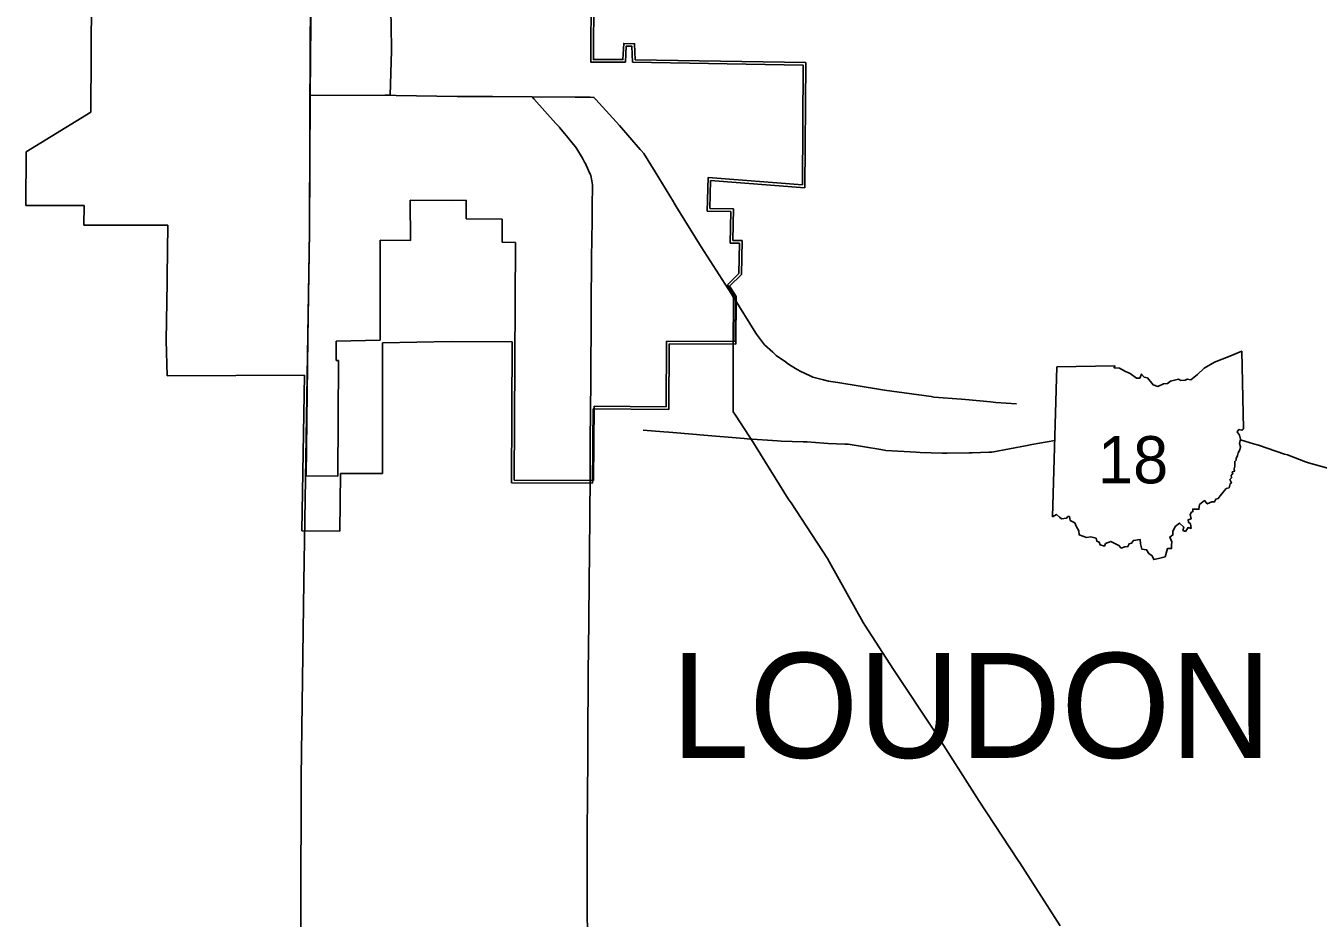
# Model space of a CAD drawing. Extents: x -232 to 448, y 619 to 1059.
# Drawn here: x 200.11 to 225.38, y 726.2 to 743.64 of the extents above; entities that cross this region are included whole.
import ezdxf

# ---------------------------------------------------------------- set-up
doc = ezdxf.new("R2010")
doc.units = 0
doc.layers.add('Default', color=7, linetype='Continuous')

msp = doc.modelspace()

# ---------------------------------------------------------------- linework, layer by layer
at = {"layer": 'Default'}
for p, q in [((201.401, 744.541), (201.381, 741.955)), ((215.309, 742.878), (211.975, 742.932)), ((215.36, 742.928), (212.024, 742.982)), ((215.295, 740.535), (215.309, 742.878)), ((215.346, 740.48), (215.36, 742.928)), ((201.381, 741.955), (200.12, 741.179)), ((200.12, 741.179), (200.113, 740.133)), ((213.437, 740.023), (213.451, 740.679)), ((213.451, 740.679), (215.295, 740.535)), ((213.489, 740.074), (213.501, 740.624)), ((213.501, 740.624), (215.346, 740.48)), ((200.113, 740.133), (201.256, 740.131)), ((201.256, 740.131), (201.25, 739.748)), ((207.634, 739.451), (207.63, 740.237)), ((208.721, 740.24), (208.719, 739.871)), ((213.95, 740.065), (213.489, 740.074)), ((213.938, 739.449), (213.95, 740.065)), ((208.719, 739.871), (209.429, 739.868)), ((209.429, 739.868), (209.427, 739.413)), ((213.897, 740.015), (213.437, 740.023)), ((213.886, 739.399), (213.897, 740.015)), ((201.25, 739.748), (202.887, 739.748)), ((205.66, 739.616), (205.627, 737.535)), ((207.044, 737.498), (207.044, 739.455)), ((207.044, 739.455), (207.634, 739.451)), ((209.427, 739.413), (209.684, 739.412)), ((209.684, 739.412), (209.66, 734.763)), ((214.065, 739.396), (213.886, 739.399)), ((214.118, 739.446), (213.938, 739.449)), ((214.054, 738.806), (214.065, 739.396)), ((214.105, 738.784), (214.118, 739.446)), ((213.831, 738.584), (214.054, 738.806)), ((213.985, 738.344), (213.831, 738.584)), ((213.874, 738.554), (214.105, 738.784)), ((213.98, 737.475), (213.985, 738.344)), ((206.178, 737.102), (206.183, 737.48)), ((206.183, 737.48), (207.044, 737.498)), ((209.622, 737.465), (209.608, 734.712)), ((212.633, 736.2), (212.64, 737.482)), ((212.64, 737.482), (213.98, 737.475)), ((212.684, 736.148), (212.691, 737.43)), ((212.691, 737.43), (213.995, 737.424)), ((206.229, 737.102), (206.178, 737.102)), ((206.211, 734.844), (206.229, 737.102)), ((202.875, 736.803), (205.562, 736.813)), ((220.189, 734.048), (220.271, 736.977)), ((220.189, 734.048), (220.271, 736.977)), ((211.206, 736.156), (212.684, 736.148)), ((211.215, 734.756), (211.223, 736.207)), ((211.223, 736.207), (212.633, 736.2)), ((205.596, 734.849), (206.211, 734.844)), ((206.254, 733.767), (206.263, 734.895)), ((209.66, 734.763), (211.215, 734.756)), ((209.608, 734.712), (211.195, 734.704)), ((205.511, 733.773), (206.254, 733.767))]:
    msp.add_line(p, q, dxfattribs=at)
for points in [[(205.466, 715.722), (205.495, 728.959), (205.546, 732.775), (205.66, 739.616), (205.674, 743.483), (205.775, 748.382)], [(211.975, 742.932), (211.964, 743.245), (211.851, 743.248), (211.836, 742.935), (211.16, 742.934), (211.166, 744.351), (212.585, 744.967), (212.586, 745.62), (213.946, 745.632)], [(205.693, 744.415), (205.67, 742.281), (205.66, 739.616)], [(212.024, 742.982), (212.014, 743.295), (211.802, 743.301), (211.787, 742.986), (211.211, 742.985), (211.217, 744.26)], [(207.239, 742.288), (207.264, 743.154), (207.265, 743.22), (207.251, 743.978), (207.249, 744.071)], [(205.67, 742.281), (207.132, 742.287), (207.132, 742.287), (207.239, 742.288)], [(209.234, 742.261), (208.602, 742.265), (208.547, 742.265), (207.356, 742.286), (207.239, 742.288)], [(210.011, 742.257), (209.234, 742.261)], [(210.011, 742.257), (210.853, 742.25)], [(210.686, 741.493), (210.548, 741.657), (210.544, 741.662), (210.477, 741.737), (210.047, 742.216), (210.011, 742.257)], [(210.853, 742.25), (211.148, 742.248), (211.221, 742.247), (211.256, 742.208)], [(211.256, 742.208), (211.658, 741.766), (211.72, 741.698), (212.127, 741.225)], [(211.187, 740.134), (211.193, 740.509), (211.194, 740.537), (211.178, 740.615), (211.157, 740.72), (211.154, 740.734), (211.115, 740.818), (211.048, 740.964), (211.045, 740.969), (210.994, 741.057), (210.886, 741.242), (210.862, 741.282), (210.823, 741.328), (210.686, 741.493)], [(212.127, 741.225), (212.144, 741.205), (212.195, 741.146), (212.416, 740.788)], [(212.416, 740.788), (212.775, 740.205)], [(207.63, 740.237), (208.426, 740.233), (208.721, 740.24)], [(211.145, 734.774), (211.148, 735.417), (211.148, 735.436), (211.149, 735.524), (211.159, 736.704), (211.159, 736.727), (211.16, 736.811), (211.164, 737.936), (211.164, 737.974), (211.164, 738.043), (211.175, 739.223), (211.175, 739.253), (211.176, 739.33), (211.184, 739.973), (211.184, 739.996), (211.186, 740.08), (211.187, 740.134)], [(212.775, 740.205), (212.792, 740.178), (212.83, 740.116), (213.284, 739.378), (213.317, 739.324), (213.903, 738.413), (213.903, 738.413), (213.952, 738.337), (213.981, 738.29)], [(202.887, 739.748), (202.878, 738.743), (202.877, 738.664), (202.877, 738.634), (202.857, 737.495), (202.875, 736.803)], [(214.003, 738.352), (213.969, 738.406), (213.969, 738.406), (213.874, 738.554)], [(213.944, 737.431), (213.951, 738.273), (213.951, 738.273), (213.952, 738.337)], [(213.981, 738.29), (214.351, 737.692), (214.398, 737.617), (214.497, 737.488), (214.556, 737.411), (214.715, 737.265), (214.786, 737.2), (214.964, 737.075), (215.024, 737.033), (215.163, 736.948), (215.252, 736.893), (215.448, 736.8), (215.499, 736.776), (215.709, 736.724), (215.805, 736.7), (215.99, 736.67)], [(213.995, 737.424), (214.003, 738.352)], [(205.627, 737.535), (205.596, 734.849)], [(206.263, 734.895), (207.084, 734.895), (207.084, 737.448)], [(207.084, 737.448), (208.426, 737.476)], [(208.426, 737.476), (209.622, 737.465)], [(220.338, 726.054), (219.544, 727.282), (219.512, 727.331), (218.741, 728.51), (218.706, 728.563), (217.92, 729.797), (217.868, 729.878), (217.118, 731.006), (217.079, 731.065), (216.516, 731.927), (216.516, 731.927), (216.483, 731.978), (215.823, 733.161), (215.785, 733.229), (215.075, 734.318), (215.021, 734.4), (214.39, 735.411), (214.34, 735.491), (213.985, 736.036), (213.942, 736.102), (213.942, 737.297), (213.944, 737.431)], [(220.271, 736.977), (221.407, 736.996), (221.389, 736.961), (221.497, 736.953), (221.61, 736.891), (221.707, 736.851), (221.825, 736.758), (221.895, 736.759), (221.925, 736.836), (221.979, 736.777), (222.043, 736.766), (222.154, 736.626), (222.245, 736.596), (222.355, 736.644), (222.437, 736.652), (222.496, 736.699), (222.652, 736.74), (222.696, 736.715), (222.778, 736.72), (222.82, 736.738), (222.892, 736.722), (223.019, 736.829), (223.149, 736.954), (223.35, 737.073), (223.65, 737.185), (223.887, 737.285), (223.921, 735.765)], [(220.271, 736.977), (221.407, 736.996), (221.389, 736.961), (221.497, 736.953), (221.61, 736.891), (221.707, 736.851), (221.825, 736.758), (221.895, 736.759), (221.925, 736.836), (221.979, 736.777), (222.043, 736.766), (222.154, 736.626), (222.245, 736.596), (222.355, 736.644), (222.437, 736.652), (222.496, 736.699), (222.652, 736.74), (222.696, 736.715), (222.778, 736.72), (222.82, 736.738), (222.892, 736.722), (223.019, 736.829), (223.149, 736.954), (223.35, 737.073), (223.65, 737.185), (223.887, 737.285), (223.921, 735.765)], [(205.562, 736.813), (205.511, 733.773)], [(215.99, 736.67), (216.821, 736.535), (216.898, 736.523), (217.811, 736.397), (217.866, 736.389), (218.406, 736.344), (218.487, 736.338), (218.972, 736.294), (219.077, 736.284), (219.482, 736.256)], [(211.195, 734.704), (211.2, 735.417), (211.2, 735.436), (211.201, 735.524), (211.206, 736.156)], [(223.921, 735.765), (223.886, 735.744), (223.832, 735.754), (223.795, 735.711), (223.84, 735.64), (223.862, 735.565), (223.843, 735.482), (223.861, 735.414), (223.849, 735.357), (223.814, 735.3), (223.803, 735.246), (223.774, 735.189), (223.776, 735.157), (223.748, 735.131), (223.753, 735.036), (223.739, 734.984), (223.744, 734.938), (223.699, 734.926), (223.709, 734.889), (223.681, 734.86), (223.687, 734.81), (223.654, 734.778), (223.686, 734.714), (223.661, 734.694), (223.64, 734.616), (223.582, 734.601), (223.466, 734.459), (223.426, 734.405), (223.38, 734.392), (223.354, 734.337), (223.298, 734.337), (223.213, 734.298), (223.158, 734.364), (223.061, 734.285), (223.05, 734.194), (222.927, 734.197), (222.932, 734.15), (222.905, 734.137), (222.88, 734.091), (222.895, 734.009), (222.837, 733.988), (222.844, 733.94), (222.881, 733.911), (222.897, 733.819), (222.836, 733.838), (222.786, 733.761), (222.735, 733.779), (222.752, 733.844), (222.666, 733.923), (222.584, 733.86), (222.541, 733.76), (222.54, 733.692), (222.479, 733.651), (222.518, 733.556), (222.511, 733.491), (222.513, 733.428), (222.436, 733.43), (222.39, 733.262)], [(223.921, 735.765), (223.886, 735.744), (223.832, 735.754), (223.795, 735.711), (223.84, 735.64), (223.862, 735.565), (223.843, 735.482), (223.861, 735.414), (223.849, 735.357), (223.814, 735.3), (223.803, 735.246), (223.774, 735.189), (223.776, 735.157), (223.748, 735.131), (223.753, 735.036), (223.739, 734.984), (223.744, 734.938), (223.699, 734.926), (223.709, 734.889), (223.681, 734.86), (223.687, 734.81), (223.654, 734.778), (223.686, 734.714), (223.661, 734.694), (223.64, 734.616), (223.582, 734.601), (223.466, 734.459), (223.426, 734.405), (223.38, 734.392), (223.354, 734.337), (223.298, 734.337), (223.213, 734.298), (223.158, 734.364), (223.061, 734.285), (223.05, 734.194), (222.927, 734.197), (222.932, 734.15), (222.905, 734.137), (222.88, 734.091), (222.895, 734.009), (222.837, 733.988), (222.844, 733.94), (222.881, 733.911), (222.897, 733.819), (222.836, 733.838), (222.786, 733.761), (222.735, 733.779), (222.752, 733.844), (222.666, 733.923), (222.584, 733.86), (222.541, 733.76), (222.54, 733.692), (222.479, 733.651), (222.518, 733.556), (222.511, 733.491), (222.513, 733.428), (222.436, 733.43), (222.39, 733.262)], [(212.18, 735.739), (212.586, 735.711), (212.687, 735.704), (213.227, 735.658), (213.292, 735.652), (214.155, 735.577), (214.216, 735.572), (214.811, 735.532), (214.88, 735.527), (215.313, 735.515), (215.39, 735.512), (215.714, 735.488), (215.801, 735.482), (216.125, 735.468), (216.125, 735.468), (216.189, 735.465), (216.831, 735.361), (216.927, 735.346), (217.521, 735.309), (217.596, 735.305), (218.03, 735.293), (218.125, 735.29), (218.558, 735.299), (218.614, 735.301), (218.939, 735.311), (219, 735.313), (219.692, 735.444), (219.783, 735.461), (220.23, 735.537)], [(223.859, 735.552), (224.119, 735.474), (224.211, 735.447), (224.725, 735.275), (224.778, 735.257), (225.133, 735.125), (225.191, 735.103), (225.662, 734.975)], [(211.089, 724.647), (211.093, 725.571), (211.093, 725.605), (211.093, 725.679), (211.087, 726.549), (211.087, 726.6), (211.087, 726.658), (211.091, 728.18), (211.091, 728.184), (211.092, 728.289), (211.101, 729.648), (211.101, 729.653), (211.102, 729.756), (211.107, 730.898), (211.107, 730.937), (211.108, 731.006), (211.119, 731.985), (211.12, 732.041), (211.12, 732.094), (211.14, 734.024), (211.14, 734.024), (211.141, 734.131), (211.145, 734.774)], [(222.39, 733.262), (222.257, 733.23), (222.165, 733.211), (222.133, 733.287), (222.067, 733.328), (222.024, 733.404), (221.93, 733.415), (221.907, 733.521), (221.897, 733.606), (221.768, 733.585), (221.732, 733.533), (221.686, 733.519), (221.66, 733.466), (221.597, 733.461), (221.53, 733.437), (221.486, 733.488), (221.376, 733.54), (221.327, 733.567), (221.224, 733.525), (221.202, 733.476), (221.119, 733.498), (221.1, 733.553), (221.05, 733.569), (221.039, 733.628), (220.933, 733.659), (220.852, 733.646), (220.708, 733.693), (220.7, 733.77), (220.651, 733.864), (220.625, 733.929), (220.534, 733.978), (220.516, 734.055), (220.487, 734.053), (220.461, 734.022), (220.36, 734.007), (220.32, 734.039), (220.263, 734.093), (220.189, 734.048)], [(222.39, 733.262), (222.257, 733.23), (222.165, 733.211), (222.133, 733.287), (222.067, 733.328), (222.024, 733.404), (221.93, 733.415), (221.907, 733.521), (221.897, 733.606), (221.768, 733.585), (221.732, 733.533), (221.686, 733.519), (221.66, 733.466), (221.597, 733.461), (221.53, 733.437), (221.486, 733.488), (221.376, 733.54), (221.327, 733.567), (221.224, 733.525), (221.202, 733.476), (221.119, 733.498), (221.1, 733.553), (221.05, 733.569), (221.039, 733.628), (220.933, 733.659), (220.852, 733.646), (220.708, 733.693), (220.7, 733.77), (220.651, 733.864), (220.625, 733.929), (220.534, 733.978), (220.516, 734.055), (220.487, 734.053), (220.461, 734.022), (220.36, 734.007), (220.32, 734.039), (220.263, 734.093), (220.189, 734.048)]]:
    msp.add_lwpolyline(points, dxfattribs=at)

# ---------------------------------------------------------------- texts
for s, height, p in [('18', 0.9234, (221.075, 734.701)), ('LOUDON', 2.052, (212.731, 729.335))]:
    msp.add_text(s, height=height, dxfattribs=at).set_placement(p)

doc.saveas('drawing.dxf')
